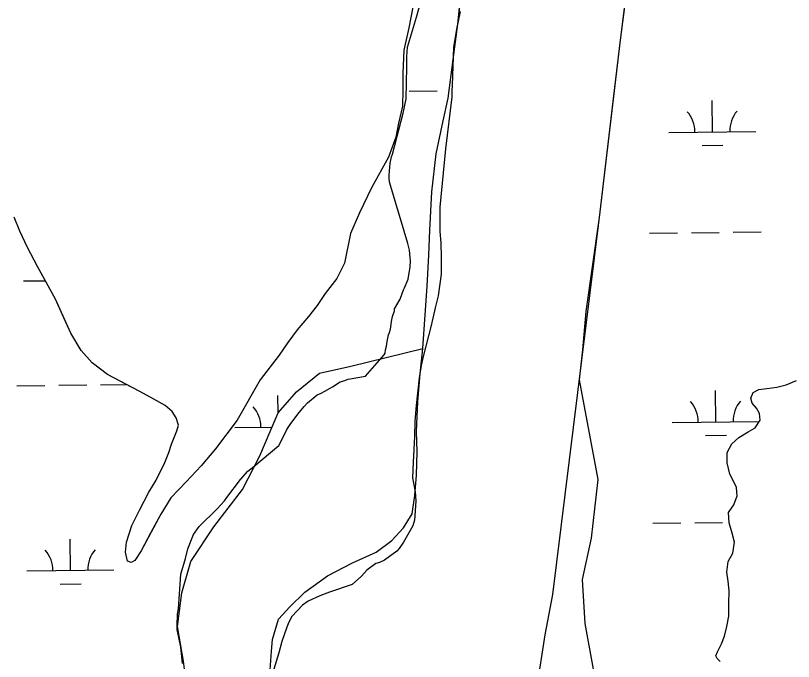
# Model space of a CAD drawing. Extents: x 3683613 to 3738215, y 469626 to 495384.
# Drawn here: x 3716050 to 3716943, y 483108 to 483849 of the extents above; entities that cross this region are included whole.
import ezdxf

# ---------------------------------------------------------------- set-up
doc = ezdxf.new("R2010")
doc.units = 0
for name, color, linetype in [('V-SITE-VEGE', 7, 'Continuous'), ('V-TOPO-SHOR', 7, 'Continuous'), ('V-WETL-SWMP', 7, 'Continuous')]:
    doc.layers.add(name, color=color, linetype=linetype)

msp = doc.modelspace()

# ---------------------------------------------------------------- linework, layer by layer
at = {"layer": 'V-SITE-VEGE'}
for points in [[(3716355.61, 483362.4), (3716361.4, 483374.15), (3716365.47, 483380.03), (3716374.19, 483391.8), (3716381.17, 483400.62), (3716385.25, 483404.75), (3716396.32, 483414.18), (3716401, 483415.97), (3716405.08, 483418.34), (3716413.85, 483423.07), (3716422.6, 483428.98), (3716426.69, 483430.18), (3716431.95, 483431.96), (3716451.85, 483435.59), (3716473.06, 483459.93), (3716474.22, 483461.7), (3716474.78, 483465.8), (3716475.93, 483469.91), (3716476.49, 483475.19), (3716478.2, 483482.81), (3716479.35, 483485.75), (3716480.51, 483489.27), (3716481.63, 483498.06), (3716482.76, 483503.93), (3716485.07, 483510.38), (3716485.06, 483512.73), (3716491.44, 483523.89), (3716493.74, 483530.35), (3716495.48, 483534.46), (3716496.64, 483536.81), (3716500.68, 483546.79), (3716502.94, 483560.86), (3716503.49, 483567.31), (3716502.25, 483580.19), (3716500.44, 483587.8), (3716496.26, 483601.83), (3716483.73, 483642.77), (3716479.54, 483656.8), (3716478.93, 483660.9), (3716478.9, 483666.17), (3716480, 483679.65), (3716481.71, 483687.28), (3716482.87, 483690.21), (3716494.9, 483737.15), (3716498.32, 483753.57), (3716499.27, 483790.48), (3716499.21, 483802.2), (3716499.73, 483812.74), (3716510.08, 483847.36), (3716514.67, 483863.79)], [(3716560.16, 483853.9), (3716556.18, 483833.37), (3716553.92, 483819.3), (3716552.78, 483812.85), (3716551.28, 483768.9), (3716550.72, 483763.04), (3716550.76, 483756.01), (3716543.49, 483696.22), (3716536.85, 483629.4), (3716537.01, 483601.28), (3716538.25, 483588.4), (3716538.35, 483572), (3716538.46, 483552.67), (3716535.09, 483527.46), (3716531.65, 483513.96), (3716527.09, 483493.44), (3716517.91, 483458.23), (3716515.63, 483447.68), (3716513.37, 483433.6), (3716510.04, 483401.95), (3716508.39, 483383.78), (3716507.9, 483366.2), (3716506.31, 483336.91), (3716505.83, 483318.74), (3716508.85, 483302.94), (3716509.5, 483292.4), (3716508.42, 483275.41), (3716507.87, 483270.13), (3716506.15, 483263.68), (3716495.13, 483244.87), (3716490.48, 483237.81), (3716487.57, 483234.87), (3716473.57, 483224.24), (3716467.72, 483221.86), (3716463.63, 483220.67), (3716453.13, 483213), (3716447.31, 483205.93), (3716436.24, 483196.49), (3716410.51, 483187.56), (3716399.41, 483183.4), (3716385.97, 483177.46), (3716379.55, 483172.74), (3716367.32, 483159.78), (3716363.85, 483153.32), (3716361.54, 483147.44), (3716355.77, 483131.01), (3716352.33, 483118.1), (3716346.58, 483099.32)], [(3716241.69, 483105.75), (3716240.45, 483117.46), (3716239.82, 483124.48), (3716235.6, 483144.96), (3716235.58, 483149.06), (3716236.09, 483162.54), (3716237.23, 483168.4), (3716239.93, 483208.25), (3716245.09, 483226.44), (3716247.96, 483237.59), (3716254.31, 483254.03), (3716260.7, 483262.85), (3716281.67, 483283.48), (3716289.82, 483292.31), (3716292.72, 483296.43), (3716308.42, 483317.02), (3716316.57, 483326.44), (3716323.57, 483331.75), (3716352.14, 483355.94), (3716355.61, 483362.4)]]:
    msp.add_lwpolyline(points, dxfattribs=at)
at = {"layer": 'V-TOPO-SHOR'}
for p, q in [((3716934.43, 483425.47), (3716946.37, 483430.56)), ((3716903.18, 483420.28), (3716912.06, 483421.49)), ((3716912.06, 483421.49), (3716923.63, 483422.71)), ((3716923.63, 483422.71), (3716934.43, 483425.47)), ((3716893.97, 483410.19), (3716896.64, 483416.77)), ((3716896.64, 483416.77), (3716903.18, 483420.28)), ((3716895.55, 483404.41), (3716893.97, 483410.19)), ((3716900.21, 483398.64), (3716895.55, 483404.41)), ((3716903.72, 483392.48), (3716900.21, 483398.64)), ((3716904.54, 483385.15), (3716903.72, 483392.48)), ((3716898.79, 483376.24), (3716904.54, 483385.15)), ((3716879.94, 483364.94), (3716890.71, 483371.56)), ((3716890.71, 483371.56), (3716898.79, 483376.24)), ((3716871.87, 483357.95), (3716879.94, 483364.94)), ((3716866.52, 483347.88), (3716871.87, 483357.95)), ((3716866.59, 483335.91), (3716866.52, 483347.88)), ((3716869.74, 483323.19), (3716866.59, 483335.91)), ((3716874.04, 483315.1), (3716869.74, 483323.19)), ((3716877.55, 483307.79), (3716874.04, 483315.1)), ((3716877.99, 483298.14), (3716877.55, 483307.79)), ((3716874.19, 483287.69), (3716877.99, 483298.14)), ((3716868.06, 483279.16), (3716874.19, 483287.69)), ((3716868.9, 483267.2), (3716868.06, 483279.16)), ((3716872.44, 483255.25), (3716868.9, 483267.2)), ((3716875.19, 483245.23), (3716872.44, 483255.25)), ((3716873.33, 483232.48), (3716875.19, 483245.23)), ((3716867.98, 483222.8), (3716873.33, 483232.48)), ((3716866.12, 483210.82), (3716867.98, 483222.8)), ((3716867.72, 483200.4), (3716866.12, 483210.82)), ((3716868.94, 483189.21), (3716867.72, 483200.4)), ((3716868.64, 483174.54), (3716868.94, 483189.21)), ((3716868.71, 483160.25), (3716868.64, 483174.54)), ((3716866.46, 483148.27), (3716868.71, 483160.25)), ((3716863.82, 483137.06), (3716866.46, 483148.27)), ((3716860.01, 483128.55), (3716863.82, 483137.06)), ((3716855.43, 483119.26), (3716860.01, 483128.55)), ((3716853.87, 483114.65), (3716855.43, 483119.26)), ((3716855.06, 483111.72), (3716853.87, 483114.65)), ((3716858.59, 483108.23), (3716855.06, 483111.72))]:
    msp.add_line(p, q, dxfattribs=at)
for points in [[(3716832.53, 484633.17), (3716826.33, 484553.4), (3716824.01, 484492.27), (3716822.95, 484443.09), (3716817.92, 484392.57), (3716808.91, 484338.04), (3716801.21, 484290.16), (3716793.48, 484244.94), (3716777.07, 484089.37), (3716775.97, 484048.17), (3716772.22, 484004.3), (3716767.14, 483963.08), (3716760.69, 483927.17), (3716750.37, 483871.3), (3716744, 483820.77), (3716736.38, 483756.94), (3716719.88, 483617.33), (3716718.6, 483608.41)], [(3716342.06, 483093.29), (3716343.92, 483120), (3716345.18, 483133.35), (3716351.72, 483156.75), (3716364.99, 483170.84), (3716382.25, 483187.62), (3716408.18, 483206.45), (3716436.8, 483221.29), (3716464.1, 483233.46), (3716482.04, 483246.91), (3716495.31, 483261.66), (3716505.23, 483277.74), (3716508.46, 483298.45), (3716510.33, 483321.82), (3716510.85, 483348.52), (3716510.05, 483371.87), (3716511.87, 483405.92), (3716514.36, 483437.97), (3716517.53, 483467.36), (3716522.48, 483538.8), (3716524.29, 483574.19), (3716525.46, 483602.9), (3716527.89, 483646.96), (3716532.99, 483690.37), (3716540.79, 483728.46), (3716546.65, 483754.52), (3716552.41, 483798.61), (3716557.53, 483839.35), (3716561.34, 483874.08)], [(3716505.97, 483858.95), (3716501.4, 483834.92), (3716495.81, 483809.32), (3716494.38, 483783.22), (3716494.49, 483763.39), (3716494.07, 483745.12), (3716489.48, 483725.79), (3716486.44, 483709.59), (3716478.22, 483686.59), (3716458.58, 483651.51), (3716444.65, 483622.73), (3716434.34, 483599.19), (3716427.75, 483565.23), (3716418.97, 483547.44), (3716405.5, 483530.15), (3716396.19, 483516.53), (3716386.34, 483503.95), (3716373.38, 483488.74), (3716362.5, 483474.07), (3716352.67, 483459.41), (3716330.9, 483431.1), (3716304.54, 483385.03), (3716279.67, 483352.02), (3716263.08, 483332.62), (3716245.96, 483314.26), (3716228.32, 483295.9), (3716216.94, 483277.05), (3716205.58, 483256.11), (3716194.21, 483235.17), (3716186.97, 483224.17), (3716182.81, 483221.54), (3716178.63, 483223.08), (3716176.48, 483233.51), (3716177.46, 483244.99), (3716183.62, 483264.34), (3716192.39, 483281.61), (3716203.23, 483302.54), (3716211.51, 483316.16), (3716221.31, 483336.56), (3716225.94, 483348.07), (3716229.02, 483357.48)], [(3716229.02, 483357.48), (3716235.2, 483372.65), (3716237.25, 483379.44), (3716234.6, 483387.78), (3716229.86, 483395.06), (3716221.99, 483401.8), (3716208.91, 483409.03), (3716192.68, 483417.81), (3716175.94, 483426.59), (3716155.52, 483437.44), (3716138.23, 483450.91), (3716125.62, 483464.93), (3716113.51, 483484.7), (3716105.59, 483502.4), (3716096.07, 483523.74), (3716075.51, 483561.2), (3716063.91, 483583.05), (3716054.94, 483601.79), (3716048.59, 483617.93)], [(3716718.6, 483608.41), (3716666.46, 483185.16), (3716657.42, 483138.6), (3716649.71, 483089.4), (3716640.7, 483037.52), (3716634.26, 483000.28), (3716635.72, 482977.7), (3716638.46, 482963.09), (3716638.54, 482948.48), (3716638.55, 482945.82), (3716634.58, 482943.14), (3716630.6, 482941.79)]]:
    msp.add_lwpolyline(points, dxfattribs=at)
at = {"layer": 'V-WETL-SWMP'}
for p, q in [((3716557.53, 483839.35), (3716561.34, 483874.08)), ((3716750.37, 483871.3), (3716744.01, 483820.77)), ((3716505.97, 483858.95), (3716501.4, 483834.92)), ((3716501.4, 483834.92), (3716495.81, 483809.32)), ((3716552.41, 483798.61), (3716557.53, 483839.35)), ((3716744.01, 483820.77), (3716719.88, 483617.33)), ((3716495.81, 483809.32), (3716494.38, 483783.22)), ((3716546.65, 483754.52), (3716552.41, 483798.61)), ((3716494.38, 483783.22), (3716494.49, 483763.39)), ((3716494.49, 483763.39), (3716494.07, 483745.12)), ((3716501.83, 483762.43), (3716533.82, 483762.8)), ((3716540.79, 483728.46), (3716546.65, 483754.52)), ((3716849.71, 483715.73), (3716849.29, 483751.73)), ((3716494.07, 483745.12), (3716489.48, 483725.79)), ((3716489.48, 483725.79), (3716486.44, 483709.59)), ((3716532.99, 483690.37), (3716540.79, 483728.46)), ((3716799.71, 483715.15), (3716899.71, 483716.31)), ((3716486.44, 483709.59), (3716478.22, 483686.59)), ((3716837.89, 483700.16), (3716861.89, 483700.44)), ((3716527.89, 483646.96), (3716532.99, 483690.37)), ((3716478.22, 483686.59), (3716458.58, 483651.51)), ((3716458.58, 483651.51), (3716444.65, 483622.73)), ((3716525.46, 483602.9), (3716527.89, 483646.96)), ((3716054.94, 483601.79), (3716048.59, 483617.93)), ((3716444.65, 483622.73), (3716434.34, 483599.19)), ((3716719.88, 483617.33), (3716704.53, 483509.61)), ((3716063.91, 483583.05), (3716054.94, 483601.79)), ((3716524.29, 483574.19), (3716525.46, 483602.9)), ((3716825.65, 483600.01), (3716857.64, 483600.39)), ((3716873.64, 483600.57), (3716905.64, 483600.94)), ((3716434.34, 483599.19), (3716427.75, 483565.23)), ((3716777.65, 483599.45), (3716809.65, 483599.83)), ((3716075.51, 483561.2), (3716063.91, 483583.05)), ((3716522.48, 483538.8), (3716524.29, 483574.19)), ((3716427.75, 483565.23), (3716418.97, 483547.44)), ((3716096.07, 483523.74), (3716075.51, 483561.2)), ((3716418.97, 483547.44), (3716405.5, 483530.15)), ((3716059.27, 483544.66), (3716084.43, 483544.95)), ((3716517.53, 483467.36), (3716522.48, 483538.8)), ((3716405.5, 483530.15), (3716396.18, 483516.53)), ((3716113.51, 483484.7), (3716096.07, 483523.74)), ((3716396.18, 483516.53), (3716386.34, 483503.95)), ((3716386.34, 483503.95), (3716373.38, 483488.74)), ((3716704.53, 483509.61), (3716700.79, 483465.73)), ((3716125.62, 483464.93), (3716113.51, 483484.7)), ((3716373.38, 483488.74), (3716362.5, 483474.07)), ((3716362.5, 483474.07), (3716352.66, 483459.4)), ((3716434.85, 483446.97), (3716517.53, 483467.36)), ((3716138.23, 483450.91), (3716125.62, 483464.93)), ((3716352.66, 483459.4), (3716330.9, 483431.1)), ((3716700.79, 483465.73), (3716696.99, 483431.16)), ((3716155.52, 483437.44), (3716138.23, 483450.91)), ((3716399.02, 483438.8), (3716434.85, 483446.97)), ((3716192.68, 483417.81), (3716155.52, 483437.44)), ((3716330.9, 483431.1), (3716304.54, 483385.03)), ((3716372.56, 483417.4), (3716399.02, 483438.8)), ((3716696.99, 483431.16), (3716718.22, 483316.9)), ((3716934.43, 483425.47), (3716946.37, 483430.56)), ((3716051.82, 483424.5), (3716083.82, 483424.87)), ((3716099.82, 483425.05), (3716131.81, 483425.43)), ((3716147.81, 483425.61), (3716177.26, 483425.96)), ((3716903.18, 483420.28), (3716912.06, 483421.49)), ((3716912.06, 483421.49), (3716923.63, 483422.71)), ((3716923.63, 483422.71), (3716934.43, 483425.47)), ((3716208.91, 483409.03), (3716192.68, 483417.81)), ((3716351.52, 483393.45), (3716351.29, 483413.24)), ((3716351.43, 483393.36), (3716372.56, 483417.4)), ((3716853.58, 483383.08), (3716853.16, 483419.08)), ((3716893.97, 483410.19), (3716896.64, 483416.77)), ((3716896.64, 483416.77), (3716903.18, 483420.28)), ((3716221.99, 483401.8), (3716208.91, 483409.03)), ((3716895.55, 483404.41), (3716893.97, 483410.19)), ((3716900.21, 483398.64), (3716895.55, 483404.41)), ((3716229.86, 483395.06), (3716221.99, 483401.8)), ((3716234.6, 483387.78), (3716229.86, 483395.06)), ((3716903.72, 483392.48), (3716900.21, 483398.64)), ((3716237.25, 483379.44), (3716234.6, 483387.78)), ((3716342.25, 483372.05), (3716351.43, 483393.36)), ((3716904.54, 483385.15), (3716903.72, 483392.48)), ((3716235.2, 483372.65), (3716237.25, 483379.44)), ((3716304.54, 483385.03), (3716279.67, 483352.02)), ((3716301.71, 483376.66), (3716344.45, 483377.16)), ((3716803.58, 483382.5), (3716903.58, 483383.66)), ((3716898.79, 483376.24), (3716904.54, 483385.15)), ((3716229.02, 483357.48), (3716235.2, 483372.65)), ((3716330.45, 483344.08), (3716342.25, 483372.05)), ((3716879.94, 483364.94), (3716890.71, 483371.56)), ((3716890.71, 483371.56), (3716898.79, 483376.24)), ((3716841.76, 483367.51), (3716865.76, 483367.79)), ((3716871.87, 483357.95), (3716879.94, 483364.94)), ((3716225.94, 483348.07), (3716229.02, 483357.48)), ((3716279.67, 483352.02), (3716263.08, 483332.62)), ((3716866.52, 483347.88), (3716871.87, 483357.95)), ((3716221.31, 483336.56), (3716225.94, 483348.07)), ((3716310.73, 483305.43), (3716330.45, 483344.08)), ((3716866.59, 483335.91), (3716866.52, 483347.88)), ((3716211.51, 483316.16), (3716221.31, 483336.56)), ((3716263.08, 483332.62), (3716245.96, 483314.26)), ((3716869.74, 483323.19), (3716866.59, 483335.91)), ((3716203.23, 483302.54), (3716211.51, 483316.16)), ((3716718.22, 483316.9), (3716710.68, 483249.58)), ((3716874.04, 483315.1), (3716869.74, 483323.19)), ((3716877.55, 483307.79), (3716874.04, 483315.1)), ((3716245.96, 483314.26), (3716228.32, 483295.9)), ((3716277.74, 483262.73), (3716310.73, 483305.43)), ((3716877.99, 483298.14), (3716877.55, 483307.79)), ((3716192.39, 483281.61), (3716203.23, 483302.54)), ((3716874.19, 483287.69), (3716877.99, 483298.14)), ((3716228.32, 483295.9), (3716216.94, 483277.05)), ((3716868.06, 483279.16), (3716874.19, 483287.69)), ((3716183.62, 483264.34), (3716192.39, 483281.61)), ((3716868.9, 483267.2), (3716868.06, 483279.16)), ((3716216.94, 483277.05), (3716194.21, 483235.17)), ((3716177.46, 483244.99), (3716183.62, 483264.34)), ((3716251.39, 483222.72), (3716277.74, 483262.73)), ((3716781.52, 483266.8), (3716813.52, 483267.17)), ((3716829.52, 483267.36), (3716861.51, 483267.73)), ((3716872.44, 483255.25), (3716868.9, 483267.2)), ((3716875.19, 483245.23), (3716872.44, 483255.25)), ((3716113.13, 483212.59), (3716112.71, 483248.59)), ((3716176.48, 483233.51), (3716177.46, 483244.99)), ((3716710.68, 483249.58), (3716700.39, 483202.04)), ((3716873.33, 483232.48), (3716875.19, 483245.23)), ((3716194.21, 483235.17), (3716186.97, 483224.17)), ((3716178.62, 483223.08), (3716176.48, 483233.51)), ((3716867.98, 483222.8), (3716873.33, 483232.48)), ((3716182.81, 483221.54), (3716178.62, 483223.08)), ((3716186.97, 483224.17), (3716182.81, 483221.54)), ((3716240.96, 483186.78), (3716251.39, 483222.72)), ((3716866.12, 483210.82), (3716867.98, 483222.8)), ((3716063.14, 483212.01), (3716163.13, 483213.17)), ((3716867.72, 483200.4), (3716866.12, 483210.82)), ((3716700.39, 483202.04), (3716703.31, 483151.93)), ((3716868.94, 483189.21), (3716867.72, 483200.4)), ((3716101.31, 483197.02), (3716125.31, 483197.3)), ((3716235.85, 483148.22), (3716240.96, 483186.78)), ((3716868.64, 483174.54), (3716868.94, 483189.21)), ((3716868.71, 483160.25), (3716868.64, 483174.54)), ((3716866.46, 483148.27), (3716868.71, 483160.25)), ((3716242.72, 483108.39), (3716235.85, 483148.22)), ((3716703.31, 483151.93), (3716712.83, 483099.22)), ((3716863.82, 483137.06), (3716866.46, 483148.27)), ((3716860.01, 483128.55), (3716863.82, 483137.06)), ((3716855.43, 483119.26), (3716860.01, 483128.55)), ((3716853.87, 483114.65), (3716855.43, 483119.26)), ((3716855.06, 483111.72), (3716853.87, 483114.65)), ((3716858.59, 483108.23), (3716855.06, 483111.72)), ((3716248.26, 483067.23), (3716242.72, 483108.39))]:
    msp.add_line(p, q, dxfattribs=at)
for centre, start, end in [((3716794.46, 483715.56), 359.89486, 41.43852), ((3716904.94, 483716.85), 139.89486, 181.43852), ((3716798.33, 483382.91), 359.89486, 41.43852), ((3716908.81, 483384.2), 139.89486, 181.43852), ((3716296.46, 483377.07), 359.89486, 41.43852), ((3716057.89, 483212.42), 359.89486, 41.43852), ((3716168.37, 483213.71), 139.89486, 181.43852)]:
    msp.add_arc(centre, 35.25, start, end, dxfattribs=at)

doc.saveas('drawing.dxf')
